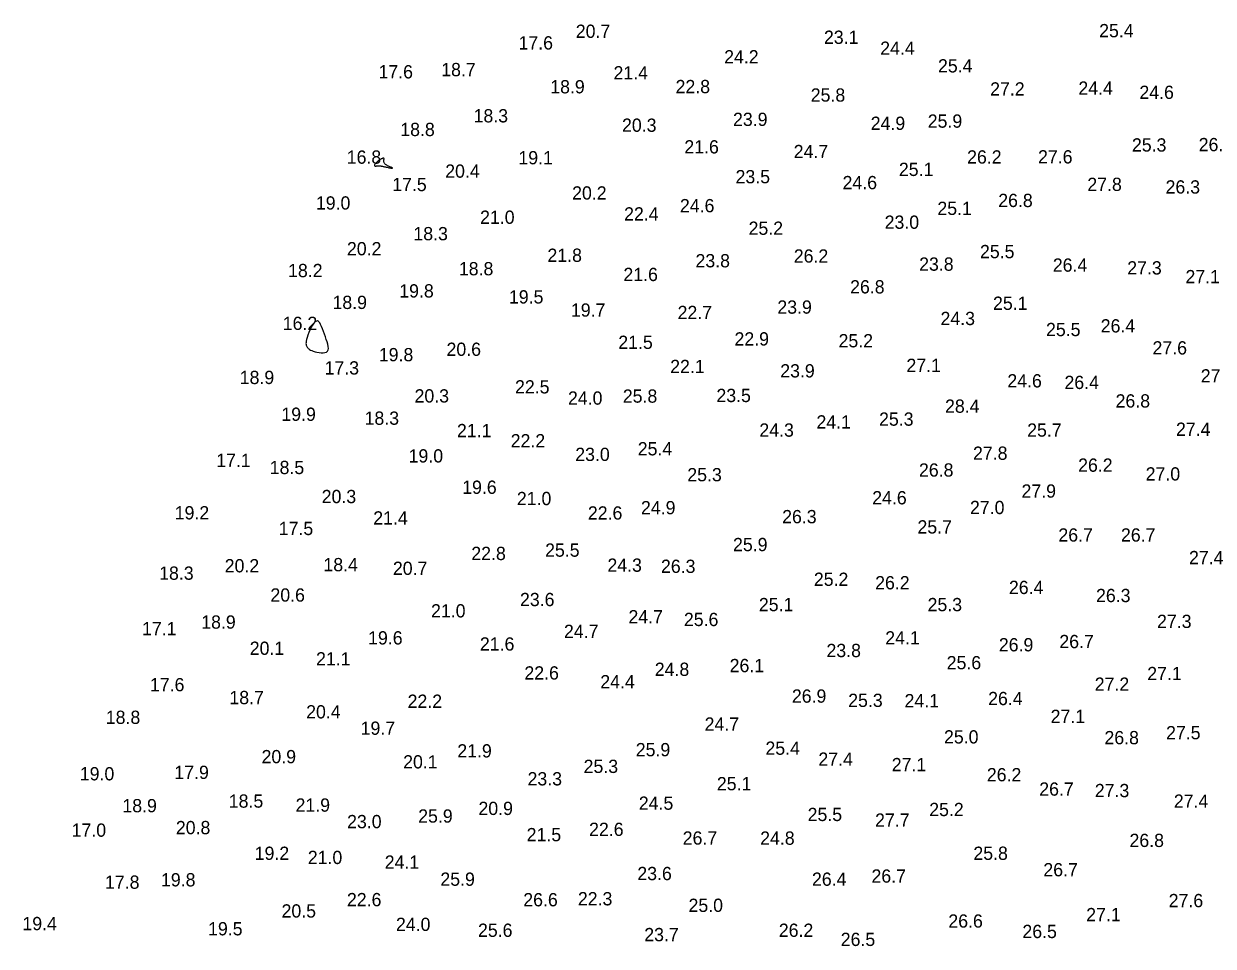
# Model space of a CAD drawing. Extents: x 3040093 to 3056816, y 408076 to 509144.
# Drawn here: x 3043874.8 to 3044323.8, y 432288.1 to 432636 of the extents above; entities that cross this region are included whole.
import ezdxf

# ---------------------------------------------------------------- set-up
doc = ezdxf.new("R2010")
doc.units = 0
doc.layers.add('V-CHAN-CONT-EL17', color=7, linetype='Continuous')
doc.layers.add('V-TOPO-SOUN-0610', color=7, linetype='Continuous')

msp = doc.modelspace()

# ---------------------------------------------------------------- linework, layer by layer
at = {"layer": 'V-CHAN-CONT-EL17'}
for points in [[(3044011.03, 432582.14), (3044011.34, 432582.08), (3044011.67, 432582), (3044012, 432581.93), (3044012.34, 432581.85), (3044012.66, 432581.78), (3044012.95, 432581.72), (3044013.21, 432581.67), (3044013.43, 432581.63), (3044013.61, 432581.6), (3044013.75, 432581.58), (3044013.85, 432581.58), (3044013.93, 432581.58), (3044013.98, 432581.58), (3044014.01, 432581.6), (3044014.02, 432581.62), (3044014.01, 432581.64), (3044013.99, 432581.67), (3044013.95, 432581.71), (3044013.88, 432581.75), (3044013.78, 432581.8), (3044013.65, 432581.86), (3044013.49, 432581.94), (3044013.28, 432582.03), (3044013.03, 432582.13), (3044012.75, 432582.24), (3044012.45, 432582.37), (3044012.14, 432582.51), (3044011.84, 432582.67), (3044011.56, 432582.84), (3044011.31, 432583.03), (3044011.11, 432583.22), (3044010.96, 432583.44), (3044010.85, 432583.66), (3044010.79, 432583.88), (3044010.76, 432584.1), (3044010.75, 432584.31), (3044010.76, 432584.51), (3044010.78, 432584.69), (3044010.8, 432584.84), (3044010.81, 432584.97), (3044010.82, 432585.06), (3044010.82, 432585.14), (3044010.81, 432585.19), (3044010.81, 432585.23), (3044010.8, 432585.26), (3044010.79, 432585.28), (3044010.78, 432585.29), (3044010.77, 432585.3), (3044010.76, 432585.31), (3044010.76, 432585.33), (3044010.75, 432585.34), (3044010.74, 432585.35), (3044010.74, 432585.36), (3044010.73, 432585.37), (3044010.72, 432585.38), (3044010.71, 432585.39), (3044010.69, 432585.4), (3044010.67, 432585.4), (3044010.63, 432585.4), (3044010.58, 432585.39), (3044010.5, 432585.37), (3044010.41, 432585.34), (3044010.29, 432585.29), (3044010.14, 432585.23), (3044009.97, 432585.16), (3044009.77, 432585.06), (3044009.56, 432584.95), (3044009.33, 432584.82), (3044009.09, 432584.67), (3044008.85, 432584.5), (3044008.59, 432584.31), (3044008.34, 432584.1), (3044008.1, 432583.87), (3044007.87, 432583.64), (3044007.66, 432583.41), (3044007.48, 432583.18), (3044007.34, 432582.98), (3044007.24, 432582.8), (3044007.19, 432582.65), (3044007.2, 432582.54), (3044007.26, 432582.47), (3044007.37, 432582.42), (3044007.5, 432582.4), (3044007.66, 432582.4), (3044007.84, 432582.41), (3044008.03, 432582.42), (3044008.22, 432582.44), (3044008.4, 432582.45), (3044008.57, 432582.46), (3044008.73, 432582.47), (3044008.89, 432582.47), (3044009.04, 432582.46), (3044009.18, 432582.46), (3044009.31, 432582.45), (3044009.44, 432582.44), (3044009.56, 432582.43), (3044009.69, 432582.41), (3044009.82, 432582.39), (3044009.96, 432582.37), (3044010.12, 432582.34), (3044010.29, 432582.3), (3044010.5, 432582.26), (3044010.75, 432582.21)], [(3043989.71, 432513.03), (3043989.79, 432513.64), (3043989.74, 432514.36), (3043989.58, 432515.17), (3043989.34, 432516.06), (3043989.03, 432517.01), (3043988.68, 432518), (3043988.32, 432519.01), (3043987.96, 432520.01), (3043987.61, 432520.98), (3043987.25, 432521.87), (3043986.89, 432522.66), (3043986.52, 432523.3), (3043986.12, 432523.75), (3043985.71, 432523.98), (3043985.27, 432523.95), (3043984.79, 432523.64), (3043984.29, 432523.09), (3043983.8, 432522.35), (3043983.31, 432521.48), (3043982.85, 432520.53), (3043982.43, 432519.56), (3043982.06, 432518.61), (3043981.77, 432517.75), (3043981.56, 432517.01), (3043981.43, 432516.4), (3043981.37, 432515.89), (3043981.36, 432515.47), (3043981.4, 432515.12), (3043981.47, 432514.82), (3043981.58, 432514.56), (3043981.7, 432514.32), (3043981.83, 432514.09), (3043981.99, 432513.86), (3043982.18, 432513.64), (3043982.42, 432513.42), (3043982.71, 432513.2), (3043983.08, 432512.98), (3043983.54, 432512.77), (3043984.1, 432512.56), (3043984.76, 432512.35), (3043985.5, 432512.17), (3043986.28, 432512.03), (3043987.06, 432511.94), (3043987.81, 432511.93), (3043988.48, 432512.02), (3043989.04, 432512.22), (3043989.46, 432512.55)]]:
    msp.add_lwpolyline(points, close=True, dxfattribs=at)

# ---------------------------------------------------------------- texts
at = {"layer": 'V-TOPO-SOUN-0610'}
for s, p in [('20.7 ', (3044083.19, 432630.74)), ('25.4 ', (3044280.73, 432630.97)), ('17.6 ', (3044061.57, 432626.35)), ('23.1 ', (3044176.86, 432628.48)), ('24.2 ', (3044139.19, 432621.1)), ('24.4 ', (3044198.09, 432624.35)), ('18.7 ', (3044032.4, 432616.27)), ('25.4 ', (3044219.9, 432617.69)), ('17.6 ', (3044008.72, 432615.45)), ('21.4 ', (3044097.43, 432615.06)), ('18.9 ', (3044073.55, 432609.81)), ('22.8 ', (3044120.85, 432609.88)), ('27.2 ', (3044239.59, 432608.99)), ('24.4 ', (3044272.89, 432609.29)), ('24.6 ', (3044295.92, 432607.71)), ('25.8 ', (3044171.87, 432606.69)), ('18.3 ', (3044044.61, 432598.85)), ('18.8 ', (3044016.95, 432593.7)), ('20.3 ', (3044100.64, 432595.31)), ('23.9 ', (3044142.54, 432597.51)), ('24.9 ', (3044194.51, 432596.03)), ('25.9 ', (3044216.03, 432596.85)), ('21.6 ', (3044124.17, 432587.14)), ('24.7 ', (3044165.44, 432585.37)), ('25.3 ', (3044293.1, 432587.86)), ('26.7 ', (3044318.3, 432587.99)), ('16.8 ', (3043996.74, 432583.27)), ('19.1 ', (3044061.54, 432583.04)), ('26.2 ', (3044230.89, 432583.33)), ('27.6 ', (3044257.67, 432583.37)), ('20.4 ', (3044033.91, 432577.99)), ('23.5 ', (3044143.49, 432575.89)), ('25.1 ', (3044205.14, 432578.64)), ('17.5 ', (3044013.9, 432572.93)), ('24.6 ', (3044183.88, 432573.66)), ('27.8 ', (3044276.27, 432573)), ('26.3 ', (3044305.8, 432572.02)), ('20.2 ', (3044081.81, 432569.75)), ('26.8 ', (3044242.64, 432566.93)), ('19.0 ', (3043985.09, 432565.98)), ('24.6 ', (3044122.5, 432564.96)), ('25.1 ', (3044219.67, 432563.95)), ('21.0 ', (3044047.07, 432560.6)), ('22.4 ', (3044101.43, 432561.85)), ('23.0 ', (3044199.76, 432558.73)), ('18.3 ', (3044021.9, 432554.4)), ('25.2 ', (3044148.41, 432556.46)), ('20.2 ', (3043996.81, 432548.72)), ('21.8 ', (3044072.5, 432546.26)), ('23.8 ', (3044128.37, 432544.19)), ('26.2 ', (3044165.47, 432545.97)), ('25.5 ', (3044235.75, 432547.64)), ('18.2 ', (3043974.6, 432540.49)), ('18.8 ', (3044039.06, 432541.18)), ('23.8 ', (3044212.78, 432542.91)), ('26.4 ', (3044263.24, 432542.55)), ('27.3 ', (3044291.33, 432541.5)), ('21.6 ', (3044101.17, 432539.01)), ('27.1 ', (3044313.31, 432538.19)), ('19.8 ', (3044016.56, 432532.81)), ('19.5 ', (3044057.96, 432530.55)), ('26.8 ', (3044186.73, 432534.35)), ('18.9 ', (3043991.36, 432528.48)), ('23.9 ', (3044159.27, 432526.71)), ('25.1 ', (3044240.67, 432528.15)), ('19.7 ', (3044081.35, 432525.59)), ('22.7 ', (3044121.61, 432524.67)), ('24.3 ', (3044220.85, 432522.41)), ('16.2 ', (3043972.59, 432520.57)), ('25.5 ', (3044260.68, 432518.24)), ('26.4 ', (3044281.32, 432519.62)), ('21.5 ', (3044099.23, 432513.42)), ('22.9 ', (3044143.1, 432514.7)), ('25.2 ', (3044182.37, 432514.01)), ('19.8 ', (3044008.85, 432508.76)), ('20.6 ', (3044034.4, 432510.8)), ('27.6 ', (3044300.87, 432511.32)), ('17.3 ', (3043988.37, 432503.77)), ('22.1 ', (3044118.82, 432504.3)), ('27.1 ', (3044207.99, 432504.73)), ('18.9 ', (3043956.35, 432500.17)), ('23.9 ', (3044160.36, 432502.66)), ('27.9 ', (3044319.08, 432500.76)), ('22.5 ', (3044060.26, 432496.62)), ('24.6 ', (3044246.08, 432498.89)), ('26.4 ', (3044267.64, 432498.3)), ('20.3 ', (3044022.33, 432493.21)), ('24.0 ', (3044080.24, 432492.39)), ('25.8 ', (3044100.94, 432493.14)), ('23.5 ', (3044136.27, 432493.37)), ('26.8 ', (3044286.93, 432491.31)), ('19.9 ', (3043972.07, 432486.29)), ('28.4 ', (3044222.56, 432489.34)), ('18.3 ', (3044003.47, 432484.81)), ('24.1 ', (3044174.04, 432483.4)), ('25.3 ', (3044197.66, 432484.45)), ('21.1 ', (3044038.34, 432480.12)), ('24.3 ', (3044152.48, 432480.32)), ('25.7 ', (3044253.56, 432480.32)), ('27.4 ', (3044309.73, 432480.64)), ('22.2 ', (3044058.62, 432476.28)), ('25.4 ', (3044106.58, 432473.26)), ('17.1 ', (3043947.46, 432468.9)), ('19.0 ', (3044020.1, 432470.57)), ('23.0 ', (3044082.99, 432471.16)), ('27.8 ', (3044233.12, 432471.59)), ('18.5 ', (3043967.67, 432466.21)), ('25.3 ', (3044125.28, 432463.49)), ('26.8 ', (3044212.72, 432465.26)), ('26.2 ', (3044272.79, 432467.09)), ('27.0 ', (3044298.28, 432463.78)), ('19.6 ', (3044040.31, 432458.76)), ('20.3 ', (3043987.29, 432455.25)), ('21.0 ', (3044060.95, 432454.5)), ('24.6 ', (3044195.07, 432454.79)), ('27.9 ', (3044251.43, 432457.32)), ('24.9 ', (3044107.8, 432451.05)), ('27.0 ', (3044231.98, 432451.12)), ('19.2 ', (3043931.81, 432449.12)), ('21.4 ', (3044006.75, 432447.18)), ('22.6 ', (3044087.75, 432449.05)), ('26.3 ', (3044161.08, 432447.67)), ('17.5 ', (3043971.08, 432443.21)), ('25.7 ', (3044212.16, 432443.8)), ('26.7 ', (3044265.34, 432440.75)), ('26.7 ', (3044288.96, 432440.75)), ('25.9 ', (3044142.54, 432437.14)), ('22.8 ', (3044043.76, 432433.79)), ('25.5 ', (3044071.61, 432435.04)), ('27.4 ', (3044314.65, 432432.22)), ('20.2 ', (3043950.68, 432429.14)), ('18.4 ', (3043987.95, 432429.56)), ('20.7 ', (3044014.16, 432428.18)), ('24.3 ', (3044095.13, 432429.37)), ('26.3 ', (3044115.34, 432428.94)), ('18.3 ', (3043925.94, 432426.35)), ('25.2 ', (3044173.05, 432424.05)), ('26.2 ', (3044196.18, 432422.74)), ('26.4 ', (3044246.67, 432420.97)), ('20.6 ', (3043967.94, 432418.11)), ('23.6 ', (3044062.13, 432416.41)), ('25.1 ', (3044152.29, 432414.5)), ('25.3 ', (3044215.97, 432414.5)), ('26.3 ', (3044279.55, 432417.92)), ('21.0 ', (3044028.56, 432412.14)), ('24.7 ', (3044103.07, 432409.91)), ('17.1 ', (3043919.48, 432405.42)), ('18.9 ', (3043941.82, 432407.91)), ('25.6 ', (3044124, 432408.89)), ('27.3 ', (3044302.58, 432408.17)), ('19.6 ', (3044004.81, 432401.94)), ('24.7 ', (3044078.73, 432404.4)), ('24.1 ', (3044199.99, 432401.94)), ('26.7 ', (3044265.7, 432400.56)), ('20.1 ', (3043960.13, 432398.03)), ('21.6 ', (3044047, 432399.64)), ('23.8 ', (3044177.81, 432397.18)), ('26.9 ', (3044242.87, 432399.35)), ('21.1 ', (3043985.16, 432394.03)), ('26.1 ', (3044141.26, 432391.5)), ('25.6 ', (3044223.18, 432392.59)), ('22.6 ', (3044063.8, 432388.72)), ('24.8 ', (3044113.01, 432390.09)), ('27.1 ', (3044298.87, 432388.49)), ('17.6 ', (3043922.46, 432384.29)), ('24.4 ', (3044092.44, 432385.4)), ('27.2 ', (3044279.06, 432384.48)), ('18.7 ', (3043952.45, 432379.43)), ('22.2 ', (3044019.71, 432378.05)), ('26.9 ', (3044164.75, 432379.99)), ('25.3 ', (3044186.01, 432378.38)), ('24.1 ', (3044207.27, 432378.25)), ('26.4 ', (3044238.83, 432379.07)), ('20.4 ', (3043981.42, 432374.05)), ('18.8 ', (3043905.8, 432371.98)), ('24.7 ', (3044131.81, 432369.42)), ('27.1 ', (3044262.42, 432372.34)), ('19.7 ', (3044001.99, 432367.88)), ('25.0 ', (3044222.17, 432364.6)), ('27.5 ', (3044305.99, 432366.18)), ('25.4 ', (3044154.78, 432360.34)), ('26.8 ', (3044282.73, 432364.31)), ('20.9 ', (3043964.59, 432357.15)), ('21.9 ', (3044038.47, 432359.32)), ('25.9 ', (3044105.83, 432359.78)), ('27.4 ', (3044174.76, 432356.2)), ('17.9 ', (3043931.68, 432351.22)), ('20.1 ', (3044018.03, 432355.19)), ('25.3 ', (3044086.14, 432353.48)), ('27.1 ', (3044202.45, 432354.14)), ('19.0 ', (3043895.99, 432350.69)), ('23.3 ', (3044064.98, 432348.79)), ('25.1 ', (3044136.44, 432346.95)), ('26.2 ', (3044238.34, 432350.33)), ('26.7 ', (3044258.12, 432344.92)), ('27.3 ', (3044279.09, 432344.36)), ('18.9 ', (3043912.06, 432338.65)), ('18.5 ', (3043952.22, 432340.39)), ('21.9 ', (3043977.42, 432338.88)), ('20.9 ', (3044046.45, 432337.63)), ('24.5 ', (3044106.98, 432339.6)), ('27.4 ', (3044308.91, 432340.36)), ('25.9 ', (3044023.71, 432334.75)), ('25.5 ', (3044170.69, 432335.34)), ('27.7 ', (3044196.15, 432333.2)), ('25.2 ', (3044216.59, 432337.21)), ('17.0 ', (3043892.9, 432329.43)), ('20.8 ', (3043932.24, 432330.38)), ('23.0 ', (3043996.87, 432332.65)), ('22.6 ', (3044088.21, 432329.73)), ('21.5 ', (3044064.65, 432327.73)), ('26.7 ', (3044123.54, 432326.45)), ('24.8 ', (3044152.78, 432326.41)), ('26.8 ', (3044292.18, 432325.56)), ('19.2 ', (3043962, 432320.7)), ('25.8 ', (3044233.26, 432320.7)), ('21.0 ', (3043982.04, 432319.13)), ('24.1 ', (3044011.08, 432317.36)), ('19.8 ', (3043926.63, 432310.7)), ('25.9 ', (3044032.08, 432310.93)), ('23.6 ', (3044106.42, 432313.06)), ('26.4 ', (3044172.33, 432310.93)), ('26.7 ', (3044194.8, 432312.11)), ('26.7 ', (3044259.67, 432314.5)), ('17.8 ', (3043905.5, 432309.81)), ('22.6 ', (3043996.81, 432303.22)), ('26.6 ', (3044063.37, 432303.18)), ('22.3 ', (3044083.98, 432303.55)), ('27.6 ', (3044306.98, 432302.86)), ('20.5 ', (3043972.13, 432298.95)), ('25.0 ', (3044125.74, 432301.08)), ('27.1 ', (3044275.84, 432297.57)), ('19.4 ', (3043874.33, 432294.19)), ('24.0 ', (3044015.31, 432293.9)), ('26.6 ', (3044223.81, 432295.15)), ('19.5 ', (3043944.41, 432292.23)), ('25.6 ', (3044046.28, 432291.67)), ('23.7 ', (3044109.04, 432290.03)), ('26.2 ', (3044159.83, 432291.67)), ('26.5 ', (3044183.19, 432288.22)), ('26.5 ', (3044251.76, 432291.21))]:
    msp.add_text(s, height=5, dxfattribs=at).set_placement(p)

doc.saveas('drawing.dxf')
